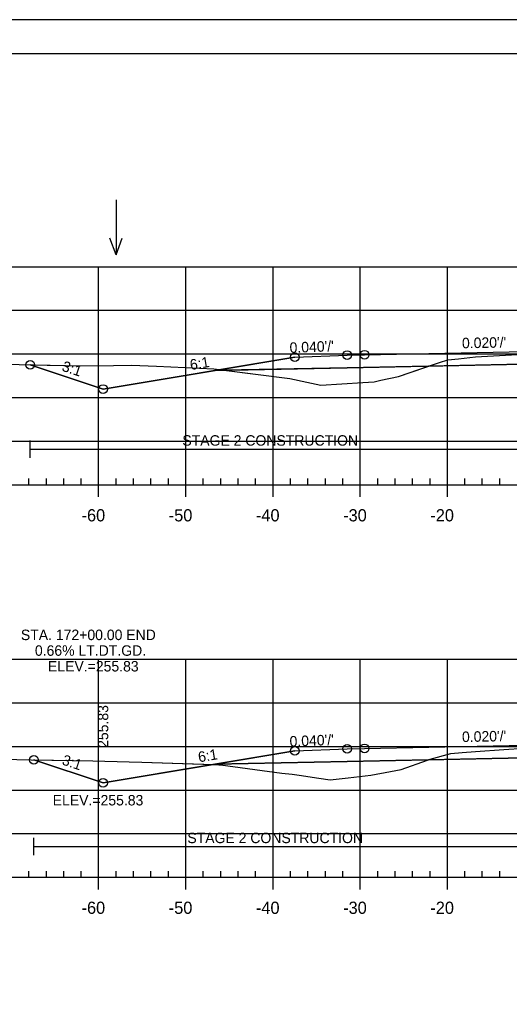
# Model space of a CAD drawing. Extents: x 1365647 to 1367999, y 387113 to 400173.
# Drawn here: x 1365825 to 1365881.2, y 387261.4 to 387372.7 of the extents above; entities that cross this region are included whole.
import ezdxf

# ---------------------------------------------------------------- set-up
doc = ezdxf.new("R2010")
doc.units = 0
for name, color, linetype in [('R_Alt Surface', 7, 'Continuous'), ('R_Axis', 7, 'Continuous'), ('R_Axis Annot', 7, 'Continuous'), ('R_Border', 7, 'Continuous'), ('R_Border Notes', 7, 'Continuous'), ('R_Contours', 7, 'Continuous'), ('R_Exist Surface', 7, 'Continuous'), ('R_Fin Surface', 7, 'Continuous'), ('R_Fin Surface Annot', 7, 'Continuous'), ('R_Grid', 7, 'Continuous'), ('R_No Plot', 7, 'Continuous'), ('R_Proposed Const Limits', 7, 'Continuous'), ('R_Water', 7, 'Continuous'), ('R_Water Annot', 7, 'Continuous')]:
    doc.layers.add(name, color=color, linetype=linetype)

msp = doc.modelspace()

# ---------------------------------------------------------------- linework, layer by layer
at = {"layer": 'R_Alt Surface'}
for points in [[(1365847.47, 387332.49), (1365862.59, 387332.8), (1365882.69, 387333.2), (1365882.69, 387334.49), (1365894.09, 387334.71), (1365906.18, 387334.47), (1365906.18, 387333.18), (1365925.59, 387332.8), (1365940.72, 387332.49)], [(1365847.47, 387287.35), (1365862.59, 387287.66), (1365882.9, 387288.06), (1365882.9, 387289.35), (1365894.09, 387289.57), (1365906.33, 387289.33), (1365906.33, 387288.04), (1365925.59, 387287.66), (1365940.72, 387287.35)]]:
    msp.add_lwpolyline(points, dxfattribs=at)
at = {"layer": 'R_Axis'}
for p, q in [((1365749.09, 387319.38), (1366039.09, 387319.38)), ((1365826.09, 387319.38), (1365826.09, 387320.08)), ((1365828.09, 387319.38), (1365828.09, 387320.08)), ((1365830.09, 387319.38), (1365830.09, 387320.08)), ((1365832.09, 387319.38), (1365832.09, 387320.08)), ((1365834.09, 387317.98), (1365834.09, 387319.38)), ((1365836.09, 387319.38), (1365836.09, 387320.08)), ((1365838.09, 387319.38), (1365838.09, 387320.08)), ((1365840.09, 387319.38), (1365840.09, 387320.08)), ((1365842.09, 387319.38), (1365842.09, 387320.08)), ((1365844.09, 387317.98), (1365844.09, 387319.38)), ((1365846.09, 387319.38), (1365846.09, 387320.08)), ((1365848.09, 387319.38), (1365848.09, 387320.08)), ((1365850.09, 387319.38), (1365850.09, 387320.08)), ((1365852.09, 387319.38), (1365852.09, 387320.08)), ((1365854.09, 387317.98), (1365854.09, 387319.38)), ((1365856.09, 387319.38), (1365856.09, 387320.08)), ((1365858.09, 387319.38), (1365858.09, 387320.08)), ((1365860.09, 387319.38), (1365860.09, 387320.08)), ((1365862.09, 387319.38), (1365862.09, 387320.08)), ((1365864.09, 387317.98), (1365864.09, 387319.38)), ((1365866.09, 387319.38), (1365866.09, 387320.08)), ((1365868.09, 387319.38), (1365868.09, 387320.08)), ((1365870.09, 387319.38), (1365870.09, 387320.08)), ((1365872.09, 387319.38), (1365872.09, 387320.08)), ((1365874.09, 387317.98), (1365874.09, 387319.38)), ((1365876.09, 387319.38), (1365876.09, 387320.08)), ((1365878.09, 387319.38), (1365878.09, 387320.08)), ((1365880.09, 387319.38), (1365880.09, 387320.08)), ((1365826.09, 387274.38), (1365826.09, 387275.08)), ((1365828.09, 387274.38), (1365828.09, 387275.08)), ((1365830.09, 387274.38), (1365830.09, 387275.08)), ((1365832.09, 387274.38), (1365832.09, 387275.08)), ((1365836.09, 387274.38), (1365836.09, 387275.08)), ((1365838.09, 387274.38), (1365838.09, 387275.08)), ((1365840.09, 387274.38), (1365840.09, 387275.08)), ((1365842.09, 387274.38), (1365842.09, 387275.08)), ((1365846.09, 387274.38), (1365846.09, 387275.08)), ((1365848.09, 387274.38), (1365848.09, 387275.08)), ((1365850.09, 387274.38), (1365850.09, 387275.08)), ((1365852.09, 387274.38), (1365852.09, 387275.08)), ((1365856.09, 387274.38), (1365856.09, 387275.08)), ((1365858.09, 387274.38), (1365858.09, 387275.08)), ((1365860.09, 387274.38), (1365860.09, 387275.08)), ((1365862.09, 387274.38), (1365862.09, 387275.08)), ((1365866.09, 387274.38), (1365866.09, 387275.08)), ((1365868.09, 387274.38), (1365868.09, 387275.08)), ((1365870.09, 387274.38), (1365870.09, 387275.08)), ((1365872.09, 387274.38), (1365872.09, 387275.08)), ((1365876.09, 387274.38), (1365876.09, 387275.08)), ((1365878.09, 387274.38), (1365878.09, 387275.08)), ((1365880.09, 387274.38), (1365880.09, 387275.08)), ((1365749.09, 387274.38), (1366039.09, 387274.38)), ((1365834.09, 387272.98), (1365834.09, 387274.38)), ((1365844.09, 387272.98), (1365844.09, 387274.38)), ((1365854.09, 387272.98), (1365854.09, 387274.38)), ((1365864.09, 387272.98), (1365864.09, 387274.38)), ((1365874.09, 387272.98), (1365874.09, 387274.38))]:
    msp.add_line(p, q, dxfattribs=at)
at = {"layer": 'R_Border'}
msp.add_line((1365736.09, 387368.84), (1366052.27, 387368.84), dxfattribs=at)
at = {"layer": 'R_Contours'}
for points in [[(1365871.93, 387332.98), (1365873.18, 387333.4), (1365874.14, 387333.72), (1365875.34, 387333.82), (1365877.31, 387334.04), (1365882.14, 387334.33), (1365882.69, 387334.37), (1365882.69, 387333.2)], [(1365826.25, 387333.13), (1365832.06, 387333), (1365835.79, 387333.04), (1365837.86, 387333.08), (1365840.72, 387332.98), (1365847.29, 387332.66), (1365848.44, 387332.51), (1365847.47, 387332.49), (1365834.59, 387330.35)], [(1365848.44, 387332.51), (1365852.38, 387332.02), (1365856, 387331.56), (1365857.97, 387331.13), (1365859.57, 387330.79), (1365864.39, 387331.09), (1365865.68, 387331.18), (1365866.45, 387331.36), (1365868.46, 387331.81), (1365871.93, 387332.98), (1365862.59, 387332.8)], [(1365871.91, 387287.84), (1365871.97, 387287.86), (1365872.11, 387287.91), (1365874.47, 387288.58), (1365874.49, 387288.58), (1365875.79, 387288.68), (1365877.32, 387288.81), (1365880.55, 387289.04), (1365882.9, 387289.19), (1365882.9, 387288.06)], [(1365826.67, 387287.85), (1365833.43, 387287.71), (1365837.6, 387287.61), (1365839.05, 387287.56), (1365847.17, 387287.3), (1365834.59, 387285.21)], [(1365847.17, 387287.3), (1365847.34, 387287.3), (1365847.89, 387287.28), (1365848.05, 387287.26), (1365855.11, 387286.3), (1365856.3, 387286.18), (1365857.09, 387286.09), (1365859.35, 387285.73), (1365860.63, 387285.55), (1365862.71, 387285.79), (1365865.32, 387286.09), (1365867.57, 387286.52), (1365868.79, 387286.75), (1365871.81, 387287.81), (1365871.91, 387287.84), (1365862.59, 387287.66), (1365847.47, 387287.35)]]:
    msp.add_lwpolyline(points, close=True, dxfattribs=at)
at = {"layer": 'R_Exist Surface'}
for points in [[(1365823.2, 387333.2), (1365832.06, 387333), (1365835.79, 387333.04), (1365837.86, 387333.08), (1365840.72, 387332.98), (1365847.29, 387332.66), (1365852.38, 387332.02), (1365856, 387331.56), (1365857.97, 387331.13), (1365859.57, 387330.79), (1365864.39, 387331.09), (1365865.68, 387331.18), (1365866.45, 387331.36), (1365868.46, 387331.81), (1365873.18, 387333.4), (1365874.14, 387333.72), (1365875.34, 387333.82), (1365877.31, 387334.04), (1365882.14, 387334.33)], [(1365818.13, 387288.04), (1365826.36, 387287.85), (1365833.43, 387287.71), (1365837.6, 387287.61), (1365839.05, 387287.56), (1365847.34, 387287.3), (1365847.89, 387287.28), (1365848.05, 387287.26), (1365855.11, 387286.3), (1365856.3, 387286.18), (1365857.09, 387286.09), (1365859.35, 387285.73), (1365860.63, 387285.55), (1365862.71, 387285.79), (1365865.32, 387286.09), (1365867.57, 387286.52), (1365868.79, 387286.75), (1365871.81, 387287.81), (1365871.97, 387287.86), (1365872.11, 387287.91), (1365874.47, 387288.58), (1365874.49, 387288.58), (1365875.79, 387288.68), (1365877.32, 387288.81), (1365880.55, 387289.04), (1365882.9, 387289.19)]]:
    msp.add_lwpolyline(points, dxfattribs=at)
at = {"layer": 'R_Fin Surface'}
for points in [[(1365826.25, 387333.13), (1365834.59, 387330.35), (1365847.47, 387332.49), (1365856.59, 387334.01), (1365862.59, 387334.25), (1365864.59, 387334.29), (1365894.09, 387334.88), (1365923.59, 387334.29), (1365925.59, 387334.25), (1365931.59, 387334.01), (1365940.72, 387332.49), (1365953.59, 387330.35), (1365956.85, 387331.43)], [(1365856.59, 387334.01), (1365862.59, 387334.25), (1365864.59, 387334.29), (1365894.09, 387334.88), (1365923.59, 387334.29), (1365925.59, 387334.25), (1365931.59, 387334.01)], [(1365826.67, 387287.85), (1365834.59, 387285.21), (1365847.47, 387287.35), (1365856.59, 387288.87), (1365862.59, 387289.11), (1365864.59, 387289.15), (1365894.09, 387289.74), (1365923.59, 387289.15), (1365925.59, 387289.11), (1365931.59, 387288.87), (1365940.72, 387287.35), (1365953.59, 387285.21), (1365963.41, 387288.48)], [(1365856.59, 387288.87), (1365862.59, 387289.11), (1365864.59, 387289.15), (1365894.09, 387289.74), (1365923.59, 387289.15), (1365925.59, 387289.11), (1365931.59, 387288.87)]]:
    msp.add_lwpolyline(points, dxfattribs=at)
at = {"layer": 'R_Grid'}
for p, q in [((1365749.09, 387344.38), (1366039.09, 387344.38)), ((1365834.09, 387319.38), (1365834.09, 387344.38)), ((1365844.09, 387319.38), (1365844.09, 387344.38)), ((1365854.09, 387319.38), (1365854.09, 387344.38)), ((1365864.09, 387319.38), (1365864.09, 387344.38)), ((1365874.09, 387319.38), (1365874.09, 387344.38)), ((1365749.09, 387339.38), (1366039.09, 387339.38)), ((1365749.09, 387334.38), (1366039.09, 387334.38)), ((1365749.09, 387329.38), (1366039.09, 387329.38)), ((1365749.09, 387324.38), (1366039.09, 387324.38)), ((1365749.09, 387319.38), (1366039.09, 387319.38)), ((1365749.09, 387299.38), (1366039.09, 387299.38)), ((1365834.09, 387274.38), (1365834.09, 387299.38)), ((1365844.09, 387274.38), (1365844.09, 387299.38)), ((1365854.09, 387274.38), (1365854.09, 387299.38)), ((1365864.09, 387274.38), (1365864.09, 387299.38)), ((1365874.09, 387274.38), (1365874.09, 387299.38)), ((1365749.09, 387294.38), (1366039.09, 387294.38)), ((1365749.09, 387289.38), (1366039.09, 387289.38)), ((1365749.09, 387284.38), (1366039.09, 387284.38)), ((1365749.09, 387279.38), (1366039.09, 387279.38)), ((1365749.09, 387274.38), (1366039.09, 387274.38))]:
    msp.add_line(p, q, dxfattribs=at)
at = {"layer": 'R_No Plot'}
msp.add_line((1365723.69, 387372.73), (1366057.03, 387372.73), dxfattribs=at)
msp.add_lwpolyline([(1365723.69, 387372.73), (1366057.03, 387372.73), (1366057.03, 387159.4), (1365723.69, 387159.4)], close=True, dxfattribs=at)
for centre in [(1365862.59, 387334.25), (1365862.59, 387334.25), (1365862.59, 387334.25), (1365862.59, 387334.25), (1365862.59, 387334.25), (1365864.59, 387334.29), (1365864.59, 387334.29), (1365864.59, 387334.29), (1365864.59, 387334.29), (1365864.59, 387334.29), (1365826.25, 387333.13), (1365826.25, 387333.13), (1365856.59, 387334.01), (1365856.59, 387334.01), (1365856.59, 387334.01), (1365856.59, 387334.01), (1365856.59, 387334.01), (1365834.59, 387330.35), (1365834.59, 387330.35), (1365834.59, 387330.35), (1365834.59, 387330.35), (1365834.59, 387330.35), (1365856.59, 387288.87), (1365856.59, 387288.87), (1365856.59, 387288.87), (1365856.59, 387288.87), (1365856.59, 387288.87), (1365862.59, 387289.11), (1365862.59, 387289.11), (1365862.59, 387289.11), (1365862.59, 387289.11), (1365862.59, 387289.11), (1365864.59, 387289.15), (1365864.59, 387289.15), (1365864.59, 387289.15), (1365864.59, 387289.15), (1365864.59, 387289.15), (1365826.67, 387287.85), (1365826.67, 387287.85), (1365834.59, 387285.21), (1365834.59, 387285.21), (1365834.59, 387285.21), (1365834.59, 387285.21), (1365834.59, 387285.21)]:
    msp.add_circle(centre, 0.5, dxfattribs=at)
at = {"layer": 'R_Proposed Const Limits'}
for points in [[(1365856.59, 387334.01), (1365834.59, 387330.35), (1365826.25, 387333.13)], [(1365856.59, 387288.87), (1365834.59, 387285.21), (1365826.67, 387287.85)]]:
    msp.add_lwpolyline(points, dxfattribs=at)
at = {"layer": 'R_Water'}
for p, q in [((1365826.25, 387322.46), (1365826.25, 387324.46)), ((1365826.25, 387323.46), (1365882.69, 387323.46)), ((1365826.67, 387276.9), (1365826.67, 387278.9)), ((1365826.67, 387277.9), (1365882.9, 387277.9))]:
    msp.add_line(p, q, dxfattribs=at)
at = {"layer": 'R_Water Annot'}
for p, q in [((1365836.08, 387352.03), (1365836.08, 387345.74)), ((1365836.08, 387345.74), (1365835.38, 387347.67)), ((1365836.08, 387345.74), (1365836.78, 387347.67))]:
    msp.add_line(p, q, dxfattribs=at)

# ---------------------------------------------------------------- texts
at = {"layer": 'R_Axis Annot'}
for s, p in [('-60', (1365832.13, 387315.18)), ('-50', (1365842.13, 387315.18)), ('-40', (1365852.13, 387315.18)), ('-30', (1365862.13, 387315.18)), ('-20', (1365872.13, 387315.18)), ('-60', (1365832.13, 387270.18)), ('-50', (1365842.13, 387270.18)), ('-40', (1365852.13, 387270.18)), ('-30', (1365862.13, 387270.18)), ('-20', (1365872.13, 387270.18))]:
    msp.add_text(s, height=1.4, dxfattribs=at).set_placement(p)
at = {"layer": 'R_Border Notes'}
msp.add_text('ELEV.=255.83', height=1.2, dxfattribs=at).set_placement((1365828.82, 387282.61))
at = {"layer": 'R_Fin Surface Annot'}
for s, rotation, p in [("0.040'/'", 2.2906, (1365856.01, 387334.49)), ("0.020'/'", 1.1458, (1365875.77, 387335.02)), ("0.020'/'", 1.1458, (1365875.77, 387335.02)), ('6:1', 9.4623, (1365844.66, 387332.53)), ('6:1', 9.4606, (1365844.66, 387332.53)), ('3:1', 341.5651, (1365829.79, 387332.47)), ('3:1', 341.5652, (1365829.79, 387332.48)), ('255.83', 90, (1365835.19, 387289.21)), ("0.040'/'", 2.2905, (1365856.01, 387289.35)), ("0.040'/'", 2.2906, (1365856.01, 387289.35)), ("0.020'/'", 1.1458, (1365875.77, 387289.88)), ("0.020'/'", 1.1458, (1365875.77, 387289.88)), ('6:1', 9.4631, (1365845.6, 387287.55)), ('3:1', 341.5649, (1365829.8, 387287.33))]:
    msp.add_text(s, height=1.2, rotation=rotation, dxfattribs=at).set_placement(p)
at = {"layer": 'R_Water'}
for s, p in [('STAGE 2 CONSTRUCTION', (1365843.69, 387323.86)), ('STA. 172+00.00 END', (1365825.17, 387301.57)), ('0.66% LT.DT.GD.', (1365826.78, 387299.77)), ('ELEV.=255.83', (1365828.28, 387297.97)), ('STAGE 2 CONSTRUCTION', (1365844.26, 387278.29))]:
    msp.add_text(s, height=1.2, dxfattribs=at).set_placement(p)

doc.saveas('drawing.dxf')
